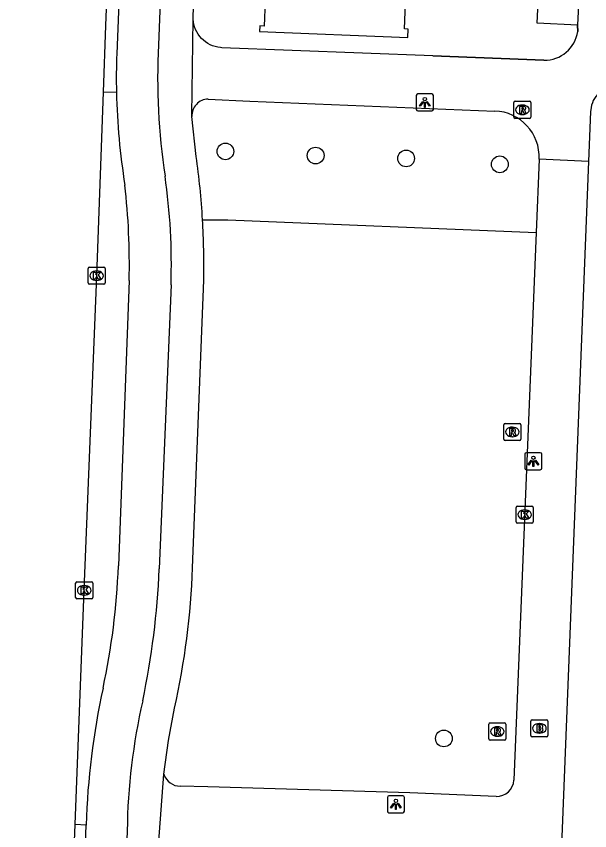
# Model space of a CAD drawing. Extents: x 161355 to 162026, y 386504 to 387459.
# Drawn here: x 161419.67 to 161453.23, y 387343.15 to 387390.83 of the extents above; entities that cross this region are included whole.
import ezdxf

# ---------------------------------------------------------------- set-up
doc = ezdxf.new("R2010")
doc.units = 0
for name, color, linetype in [('IMGEO_Berm_open', 7, 'Continuous'), ('IMGEO_Boom', 7, 'Continuous'), ('IMGEO_Brandkraan', 7, 'Continuous'), ('IMGEO_Fietspad_open', 7, 'Continuous'), ('IMGEO_Groenvoorziening', 7, 'Continuous'), ('IMGEO_Kolk', 7, 'Continuous'), ('IMGEO_Lichtpunt', 7, 'Continuous'), ('IMGEO_Muur', 7, 'Continuous'), ('IMGEO_Pand', 7, 'Continuous'), ('IMGEO_Rijbaan_lokaal_gesloten', 7, 'Continuous'), ('IMGEO_Rioolput', 7, 'Continuous'), ('IMGEO_Voetpad_open', 7, 'Continuous')]:
    doc.layers.add(name, color=color, linetype=linetype)

msp = doc.modelspace()

# ---------------------------------------------------------------- linework, layer by layer
at = {"layer": 'IMGEO_Berm_open'}
for points in [[(161425.531, 387386.368), (161424.762, 387386.396)], [(161423.756, 387343.477), (161423.111, 387343.514)]]:
    msp.add_lwpolyline(points, dxfattribs=at)
at = {"layer": 'IMGEO_Boom'}
for centre in [(161431.905, 387382.92), (161437.188, 387382.677), (161442.483, 387382.51), (161447.968, 387382.164), (161444.694, 387348.551)]:
    msp.add_circle(centre, 0.489, dxfattribs=at)
at = {"layer": 'IMGEO_Brandkraan'}
for p, q in [((161449.785, 387348.72), (161449.785, 387349.572)), ((161449.86, 387349.646), (161450.712, 387349.646)), ((161450.786, 387349.572), (161450.786, 387348.72)), ((161450.273, 387349.426), (161450.298, 387349.426)), ((161450.712, 387348.646), (161449.86, 387348.646)), ((161450.296, 387348.866), (161450.271, 387348.866))]:
    msp.add_line(p, q, dxfattribs=at)
for points in [[(161449.785, 387348.72), (161449.785, 387349.572)], [(161449.86, 387349.646), (161450.712, 387349.646)], [(161450.786, 387349.572), (161450.786, 387348.72)], [(161450.133, 387349.346), (161450.133, 387348.946), (161450.346, 387348.946)], [(161450.364, 387349.346), (161450.133, 387349.346)], [(161450.312, 387349.265), (161450.258, 387349.265), (161450.258, 387349.189)], [(161450.258, 387349.189), (161450.311, 387349.189)], [(161450.32, 387349.113), (161450.258, 387349.113), (161450.258, 387349.032)], [(161450.712, 387348.646), (161449.86, 387348.646)], [(161450.258, 387349.032), (161450.32, 387349.032)]]:
    msp.add_lwpolyline(points, dxfattribs=at)
for centre, radius, start, end in [((161449.862, 387349.57), 0.0765, 91.552, 178.448), ((161449.862, 387349.57), 0.0765, 91.552, 178.448), ((161450.71, 387349.57), 0.0765, 1.552, 88.448), ((161450.71, 387349.57), 0.0765, 1.552, 88.448), ((161450.313, 387349.227), 0.0379, 267.8285, 90.9355), ((161450.321, 387349.072), 0.0404, 269.8759, 90.5077), ((161450.368, 387349.201), 0.145, 59.4692, 91.5367), ((161450.393, 387349.248), 0.0922, 285.5137, 58.1501), ((161450.398, 387349.056), 0.105, 301.3115, 78.989), ((161449.862, 387348.722), 0.0765, 181.552, 268.448), ((161449.862, 387348.722), 0.0765, 181.552, 268.448), ((161450.352, 387349.197), 0.251, 268.6676, 293.5347), ((161450.71, 387348.722), 0.0765, 271.552, 358.448), ((161450.71, 387348.722), 0.0765, 271.552, 358.448)]:
    msp.add_arc(centre, radius, start, end, dxfattribs=at)
for centre, major_axis, ratio, start_param, end_param in [((161450.272, 387349.146), (-0.387, 0.002), 0.722429, 4.712389, 7.853982), ((161450.297, 387349.146), (-0.39, 0.002), 0.717154, 1.570796, 4.712389)]:
    msp.add_ellipse(centre, major_axis=major_axis, ratio=ratio, start_param=start_param, end_param=end_param, dxfattribs=at)
at = {"layer": 'IMGEO_Fietspad_open'}
for points in [[(161429.262, 387421.666), (161427.986, 387389.15)], [(161426.837, 387421.355), (161425.543, 387388.635)], [(161426.274, 387375.365), (161425.639, 387358.652)], [(161428.723, 387375.101), (161428.037, 387358.479)], [(161419.666, 387237.854), (161419.705, 387238.873), (161419.796, 387240.803), (161420.363, 387256.359), (161422.793, 387317.755), (161423.756, 387343.477)], [(161426.155, 387343.151), (161425.193, 387317.684), (161424.441, 387299.132), (161422.183, 387240.478), (161422.081, 387237.762), (161422.061, 387237.471)]]:
    msp.add_lwpolyline(points, dxfattribs=at)
for centre, radius, start, end in [((161466.558, 387387.24), 38.619, 177.1651, 188.5805), ((161465.687, 387387.289), 40.167, 178.0796, 181.3138), ((161466.015, 387387.286), 40.494, 181.2991, 189.0078), ((161392.602, 387376.305), 36.141, 358.0902, 8.2286), ((161385.658, 387376.313), 40.627, 358.6632, 6.5484), ((161384.751, 387360.132), 40.915, 347.8149, 357.9272), ((161381.064, 387360.469), 47.015, 348.084, 357.5746), ((161467.061, 387342.212), 43.323, 167.6256, 178.3267), ((161462.711, 387342.634), 36.559, 167.1567, 179.1904)]:
    msp.add_arc(centre, radius, start, end, dxfattribs=at)
at = {"layer": 'IMGEO_Groenvoorziening'}
msp.add_lwpolyline([(161430.568, 387378.923), (161432.05, 387378.909), (161450.098, 387378.182)], dxfattribs=at)
at = {"layer": 'IMGEO_Kolk'}
for p, q in [((161423.87, 387375.217), (161423.87, 387376.069)), ((161423.945, 387376.143), (161424.797, 387376.143)), ((161424.358, 387375.923), (161424.383, 387375.923)), ((161424.871, 387376.069), (161424.871, 387375.217)), ((161424.381, 387375.363), (161424.356, 387375.363)), ((161424.797, 387375.143), (161423.945, 387375.143)), ((161448.923, 387361.229), (161448.923, 387362.081)), ((161448.998, 387362.155), (161449.85, 387362.155)), ((161449.411, 387361.935), (161449.436, 387361.935)), ((161449.924, 387362.081), (161449.924, 387361.229)), ((161449.85, 387361.155), (161448.998, 387361.155)), ((161449.434, 387361.375), (161449.409, 387361.375)), ((161423.139, 387356.799), (161423.139, 387357.651)), ((161423.214, 387357.725), (161424.066, 387357.725)), ((161424.14, 387357.651), (161424.14, 387356.799)), ((161423.627, 387357.505), (161423.652, 387357.505)), ((161424.066, 387356.725), (161423.214, 387356.725)), ((161423.65, 387356.945), (161423.625, 387356.945))]:
    msp.add_line(p, q, dxfattribs=at)
for points in [[(161423.87, 387375.217), (161423.87, 387376.069)], [(161423.945, 387376.143), (161424.797, 387376.143)], [(161424.191, 387375.843), (161424.314, 387375.843), (161424.314, 387375.692), (161424.444, 387375.843), (161424.608, 387375.843), (161424.462, 387375.692), (161424.615, 387375.443), (161424.463, 387375.443), (161424.378, 387375.607), (161424.314, 387375.54), (161424.314, 387375.443), (161424.191, 387375.443), (161424.191, 387375.843)], [(161424.871, 387376.069), (161424.871, 387375.217)], [(161424.797, 387375.143), (161423.945, 387375.143)], [(161448.923, 387361.229), (161448.923, 387362.081)], [(161448.998, 387362.155), (161449.85, 387362.155)], [(161449.924, 387362.081), (161449.924, 387361.229)], [(161449.244, 387361.855), (161449.367, 387361.855), (161449.367, 387361.704), (161449.497, 387361.855), (161449.661, 387361.855), (161449.515, 387361.704), (161449.668, 387361.455), (161449.516, 387361.455), (161449.431, 387361.619), (161449.367, 387361.552), (161449.367, 387361.455), (161449.244, 387361.455), (161449.244, 387361.855)], [(161449.85, 387361.155), (161448.998, 387361.155)], [(161423.139, 387356.799), (161423.139, 387357.651)], [(161423.214, 387357.725), (161424.066, 387357.725)], [(161424.14, 387357.651), (161424.14, 387356.799)], [(161423.46, 387357.425), (161423.583, 387357.425), (161423.583, 387357.274), (161423.713, 387357.425), (161423.877, 387357.425), (161423.731, 387357.274), (161423.884, 387357.025), (161423.732, 387357.025), (161423.647, 387357.189), (161423.583, 387357.122), (161423.583, 387357.025), (161423.46, 387357.025), (161423.46, 387357.425)], [(161424.066, 387356.725), (161423.214, 387356.725)]]:
    msp.add_lwpolyline(points, dxfattribs=at)
for centre, start, end in [((161423.947, 387376.067), 91.552, 178.448), ((161423.947, 387376.067), 91.552, 178.448), ((161424.795, 387376.067), 1.552, 88.448), ((161424.795, 387376.067), 1.552, 88.448), ((161423.947, 387375.219), 181.552, 268.448), ((161423.947, 387375.219), 181.552, 268.448), ((161424.795, 387375.219), 271.552, 358.448), ((161424.795, 387375.219), 271.552, 358.448), ((161449, 387362.079), 91.552, 178.448), ((161449, 387362.079), 91.552, 178.448), ((161449.848, 387362.079), 1.552, 88.448), ((161449.848, 387362.079), 1.552, 88.448), ((161449, 387361.231), 181.552, 268.448), ((161449, 387361.231), 181.552, 268.448), ((161449.848, 387361.231), 271.552, 358.448), ((161449.848, 387361.231), 271.552, 358.448), ((161423.216, 387357.649), 91.552, 178.448), ((161423.216, 387357.649), 91.552, 178.448), ((161424.064, 387357.649), 1.552, 88.448), ((161424.064, 387357.649), 1.552, 88.448), ((161423.216, 387356.801), 181.552, 268.448), ((161423.216, 387356.801), 181.552, 268.448), ((161424.064, 387356.801), 271.552, 358.448), ((161424.064, 387356.801), 271.552, 358.448)]:
    msp.add_arc(centre, 0.0765, start, end, dxfattribs=at)
for centre, major_axis, ratio, start_param, end_param in [((161424.357, 387375.643), (-0.387, 0.002), 0.722429, 4.712389, 7.853982), ((161424.382, 387375.643), (-0.39, 0.002), 0.717154, 1.570796, 4.712389), ((161449.41, 387361.655), (-0.387, 0.002), 0.722429, 4.712389, 7.853982), ((161449.435, 387361.655), (-0.39, 0.002), 0.717154, 1.570796, 4.712389), ((161423.626, 387357.225), (-0.387, 0.002), 0.722429, 4.712389, 7.853982), ((161423.651, 387357.225), (-0.39, 0.002), 0.717154, 1.570796, 4.712389)]:
    msp.add_ellipse(centre, major_axis=major_axis, ratio=ratio, start_param=start_param, end_param=end_param, dxfattribs=at)
at = {"layer": 'IMGEO_Lichtpunt'}
for p, q in [((161443.983, 387386.282), (161443.175, 387386.282)), ((161443.983, 387386.282), (161443.175, 387386.282)), ((161443.081, 387386.187), (161443.081, 387385.38)), ((161443.081, 387386.187), (161443.081, 387385.38)), ((161444.077, 387385.38), (161444.077, 387386.187)), ((161444.077, 387385.38), (161444.077, 387386.187)), ((161443.175, 387385.286), (161443.983, 387385.286)), ((161443.175, 387385.286), (161443.983, 387385.286)), ((161450.335, 387365.281), (161449.527, 387365.281)), ((161450.335, 387365.281), (161449.527, 387365.281)), ((161449.433, 387365.186), (161449.433, 387364.379)), ((161449.433, 387365.186), (161449.433, 387364.379)), ((161450.429, 387364.379), (161450.429, 387365.186)), ((161450.429, 387364.379), (161450.429, 387365.186)), ((161449.527, 387364.285), (161450.335, 387364.285)), ((161449.527, 387364.285), (161450.335, 387364.285)), ((161441.385, 387345.101), (161441.385, 387344.294)), ((161441.385, 387345.101), (161441.385, 387344.294)), ((161442.287, 387345.196), (161441.479, 387345.196)), ((161442.287, 387345.196), (161441.479, 387345.196)), ((161442.381, 387344.294), (161442.381, 387345.101)), ((161442.381, 387344.294), (161442.381, 387345.101)), ((161441.479, 387344.2), (161442.287, 387344.2)), ((161441.479, 387344.2), (161442.287, 387344.2))]:
    msp.add_line(p, q, dxfattribs=at)
for points in [[(161443.455, 387385.851), (161443.494, 387385.823), (161443.306, 387385.561), (161443.268, 387385.588), (161443.455, 387385.851)], [(161443.557, 387385.803), (161443.604, 387385.803), (161443.604, 387385.481), (161443.557, 387385.481), (161443.557, 387385.803)], [(161443.667, 387385.823), (161443.705, 387385.85), (161443.892, 387385.588), (161443.853, 387385.56), (161443.667, 387385.823)], [(161449.807, 387364.85), (161449.846, 387364.822), (161449.658, 387364.56), (161449.62, 387364.587), (161449.807, 387364.85)], [(161449.909, 387364.802), (161449.956, 387364.802), (161449.956, 387364.48), (161449.909, 387364.48), (161449.909, 387364.802)], [(161450.019, 387364.822), (161450.057, 387364.849), (161450.244, 387364.587), (161450.205, 387364.559), (161450.019, 387364.822)], [(161441.759, 387344.765), (161441.798, 387344.737), (161441.61, 387344.475), (161441.572, 387344.502), (161441.759, 387344.765)], [(161441.971, 387344.737), (161442.009, 387344.764), (161442.196, 387344.502), (161442.157, 387344.474), (161441.971, 387344.737)], [(161441.861, 387344.717), (161441.908, 387344.717), (161441.908, 387344.395), (161441.861, 387344.395), (161441.861, 387344.717)]]:
    msp.add_lwpolyline(points, dxfattribs=at)
for centre in [(161443.58, 387385.985), (161449.932, 387364.984), (161441.884, 387344.899)]:
    msp.add_circle(centre, 0.0994, dxfattribs=at)
for centre, start, end in [((161443.175, 387386.187), 90, 180), ((161443.175, 387386.187), 90, 180), ((161443.983, 387386.187), 0, 90), ((161443.983, 387386.187), 0, 90), ((161443.175, 387385.38), 180, 270), ((161443.175, 387385.38), 180, 270), ((161443.983, 387385.38), 270, 0), ((161443.983, 387385.38), 270, 360), ((161449.527, 387365.186), 90, 180), ((161449.527, 387365.186), 90, 180), ((161450.335, 387365.186), 0, 90), ((161450.335, 387365.186), 0, 90), ((161449.527, 387364.379), 180, 270), ((161449.527, 387364.379), 180, 270), ((161450.335, 387364.379), 270, 0), ((161450.335, 387364.379), 270, 360), ((161441.479, 387345.101), 90, 180), ((161441.479, 387345.101), 90, 180), ((161442.287, 387345.101), 0, 90), ((161442.287, 387345.101), 0, 90), ((161441.479, 387344.294), 180, 270), ((161441.479, 387344.294), 180, 270), ((161442.287, 387344.294), 270, 0), ((161442.287, 387344.294), 270, 360)]:
    msp.add_arc(centre, 0.0946, start, end, dxfattribs=at)
at = {"layer": 'IMGEO_Muur'}
for points in [[(161452.532, 387389.945), (161452.519, 387390.318)], [(161444.046, 387388.51), (161450.547, 387388.253)]]:
    msp.add_lwpolyline(points, dxfattribs=at)
msp.add_arc((161450.566, 387390.241), 1.988, 269.4391, 351.449, dxfattribs=at)
at = {"layer": 'IMGEO_Pand'}
for points in [[(161434.408, 387396.202), (161434.169, 387390.26), (161433.918, 387390.27), (161433.904, 387389.932), (161442.588, 387389.583), (161442.608, 387390.081), (161442.386, 387390.09), (161442.587, 387395.086), (161442.61, 387395.647)], [(161452.519, 387390.318), (161450.154, 387390.428), (161450.381, 387395.327), (161452.746, 387395.217), (161452.687, 387393.933)], [(161452.687, 387393.933), (161452.519, 387390.318)]]:
    msp.add_lwpolyline(points, dxfattribs=at)
at = {"layer": 'IMGEO_Rijbaan_lokaal_gesloten'}
for points in [[(161424.762, 387386.396), (161424.904, 387390.287), (161425.143, 387396.158), (161425.814, 387413.551), (161426.148, 387421.679)], [(161423.111, 387343.514), (161423.64, 387357.225), (161424.371, 387375.643), (161424.762, 387386.396)], [(161422.363, 387323.994), (161422.864, 387337.123), (161423.111, 387343.514)]]:
    msp.add_lwpolyline(points, dxfattribs=at)
at = {"layer": 'IMGEO_Rioolput'}
for p, q in [((161448.788, 387384.93), (161448.788, 387385.782)), ((161448.863, 387385.856), (161449.715, 387385.856)), ((161449.789, 387385.782), (161449.789, 387384.93)), ((161449.276, 387385.636), (161449.301, 387385.636)), ((161449.715, 387384.856), (161448.863, 387384.856)), ((161449.299, 387385.076), (161449.274, 387385.076)), ((161448.199, 387366.07), (161448.199, 387366.922)), ((161448.274, 387366.996), (161449.126, 387366.996)), ((161448.687, 387366.776), (161448.712, 387366.776)), ((161449.2, 387366.922), (161449.2, 387366.07)), ((161448.71, 387366.216), (161448.685, 387366.216)), ((161449.126, 387365.996), (161448.274, 387365.996)), ((161447.321, 387348.531), (161447.321, 387349.383)), ((161447.396, 387349.457), (161448.248, 387349.457)), ((161447.809, 387349.237), (161447.834, 387349.237)), ((161448.322, 387349.383), (161448.322, 387348.531)), ((161447.832, 387348.677), (161447.807, 387348.677)), ((161448.248, 387348.457), (161447.396, 387348.457))]:
    msp.add_line(p, q, dxfattribs=at)
for points in [[(161448.788, 387384.93), (161448.788, 387385.782)], [(161448.863, 387385.856), (161449.715, 387385.856)], [(161449.789, 387385.782), (161449.789, 387384.93)], [(161449.377, 387385.554), (161449.125, 387385.556), (161449.125, 387385.156)], [(161449.125, 387385.156), (161449.249, 387385.156), (161449.249, 387385.318), (161449.26, 387385.318)], [(161449.303, 387385.475), (161449.249, 387385.475), (161449.249, 387385.394)], [(161449.249, 387385.394), (161449.301, 387385.394)], [(161449.307, 387385.289), (161449.378, 387385.156), (161449.518, 387385.156), (161449.453, 387385.282)], [(161449.715, 387384.856), (161448.863, 387384.856)], [(161448.199, 387366.07), (161448.199, 387366.922)], [(161448.274, 387366.996), (161449.126, 387366.996)], [(161448.788, 387366.694), (161448.536, 387366.696), (161448.536, 387366.296)], [(161449.2, 387366.922), (161449.2, 387366.07)], [(161448.536, 387366.296), (161448.66, 387366.296), (161448.66, 387366.458), (161448.671, 387366.458)], [(161448.714, 387366.615), (161448.66, 387366.615), (161448.66, 387366.534)], [(161448.66, 387366.534), (161448.712, 387366.534)], [(161448.718, 387366.429), (161448.789, 387366.296), (161448.929, 387366.296), (161448.864, 387366.422)], [(161449.126, 387365.996), (161448.274, 387365.996)], [(161447.321, 387348.531), (161447.321, 387349.383)], [(161447.396, 387349.457), (161448.248, 387349.457)], [(161447.91, 387349.155), (161447.658, 387349.157), (161447.658, 387348.757)], [(161447.836, 387349.076), (161447.782, 387349.076), (161447.782, 387348.995)], [(161448.322, 387349.383), (161448.322, 387348.531)], [(161447.658, 387348.757), (161447.782, 387348.757), (161447.782, 387348.919), (161447.793, 387348.919)], [(161447.782, 387348.995), (161447.834, 387348.995)], [(161447.84, 387348.89), (161447.911, 387348.757), (161448.051, 387348.757), (161447.986, 387348.883)], [(161448.248, 387348.457), (161447.396, 387348.457)]]:
    msp.add_lwpolyline(points, dxfattribs=at)
for centre, radius, start, end in [((161448.865, 387385.78), 0.0765, 91.552, 178.448), ((161448.865, 387385.78), 0.0765, 91.552, 178.448), ((161449.713, 387385.78), 0.0765, 1.552, 88.448), ((161449.713, 387385.78), 0.0765, 1.552, 88.448), ((161449.259, 387385.265), 0.0533, 26.0293, 88.6989), ((161449.285, 387385.583), 0.19, 274.7715, 282.9687), ((161449.309, 387385.379), 0.0964, 77.0061, 93.1865), ((161449.323, 387385.436), 0.0378, 276.6634, 79.6772), ((161449.376, 387385.444), 0.109, 350.3612, 89.416), ((161449.374, 387385.444), 0.112, 277.5842, 350.9817), ((161449.358, 387385.229), 0.108, 29.5134, 73.7905), ((161448.865, 387384.932), 0.0765, 181.552, 268.448), ((161448.865, 387384.932), 0.0765, 181.552, 268.448), ((161449.713, 387384.932), 0.0765, 271.552, 358.448), ((161449.713, 387384.932), 0.0765, 271.552, 358.448), ((161448.276, 387366.92), 0.0765, 91.552, 178.448), ((161448.276, 387366.92), 0.0765, 91.552, 178.448), ((161448.787, 387366.584), 0.109, 350.3612, 89.416), ((161449.124, 387366.92), 0.0765, 1.552, 88.448), ((161449.124, 387366.92), 0.0765, 1.552, 88.448), ((161448.67, 387366.405), 0.0533, 26.0293, 88.6989), ((161448.696, 387366.723), 0.19, 274.7715, 282.9687), ((161448.72, 387366.519), 0.0964, 77.0061, 93.1865), ((161448.734, 387366.576), 0.0378, 276.6634, 79.6772), ((161448.785, 387366.584), 0.112, 277.5842, 350.9817), ((161448.769, 387366.369), 0.108, 29.5134, 73.7905), ((161448.276, 387366.072), 0.0765, 181.552, 268.448), ((161448.276, 387366.072), 0.0765, 181.552, 268.448), ((161449.124, 387366.072), 0.0765, 271.552, 358.448), ((161449.124, 387366.072), 0.0765, 271.552, 358.448), ((161447.398, 387349.381), 0.0765, 91.552, 178.448), ((161447.398, 387349.381), 0.0765, 91.552, 178.448), ((161447.842, 387348.98), 0.0964, 77.0061, 93.1865), ((161447.856, 387349.037), 0.0378, 276.6634, 79.6772), ((161447.909, 387349.045), 0.109, 350.3612, 89.416), ((161448.246, 387349.381), 0.0765, 1.552, 88.448), ((161448.246, 387349.381), 0.0765, 1.552, 88.448), ((161447.792, 387348.866), 0.0533, 26.0293, 88.6989), ((161447.818, 387349.184), 0.19, 274.7715, 282.9687), ((161447.907, 387349.045), 0.112, 277.5842, 350.9817), ((161447.891, 387348.83), 0.108, 29.5134, 73.7905), ((161447.398, 387348.533), 0.0765, 181.552, 268.448), ((161447.398, 387348.533), 0.0765, 181.552, 268.448), ((161448.246, 387348.533), 0.0765, 271.552, 358.448), ((161448.246, 387348.533), 0.0765, 271.552, 358.448)]:
    msp.add_arc(centre, radius, start, end, dxfattribs=at)
for centre, major_axis, ratio, start_param, end_param in [((161449.275, 387385.356), (-0.387, 0.002), 0.722429, 4.712389, 7.853982), ((161449.3, 387385.356), (-0.39, 0.002), 0.717154, 1.570796, 4.712389), ((161448.686, 387366.496), (-0.387, 0.002), 0.722429, 4.712389, 7.853982), ((161448.711, 387366.496), (-0.39, 0.002), 0.717154, 1.570796, 4.712389), ((161447.808, 387348.957), (-0.387, 0.002), 0.722429, 4.712389, 7.853982), ((161447.833, 387348.957), (-0.39, 0.002), 0.717154, 1.570796, 4.712389)]:
    msp.add_ellipse(centre, major_axis=major_axis, ratio=ratio, start_param=start_param, end_param=end_param, dxfattribs=at)
at = {"layer": 'IMGEO_Voetpad_open'}
for points in [[(161430.017, 387390.667), (161430.016, 387390.825), (161431.118, 387417.878)], [(161429.941, 387384.962), (161429.933, 387385.039), (161430.017, 387390.667)], [(161450.547, 387388.253), (161444.046, 387388.51), (161431.706, 387388.993), (161431.616, 387388.999), (161431.46, 387389.02), (161431.306, 387389.055), (161431.156, 387389.104), (161431.012, 387389.166), (161430.873, 387389.241), (161430.741, 387389.327), (161430.618, 387389.425), (161430.504, 387389.534), (161430.4, 387389.653), (161430.308, 387389.78), (161430.227, 387389.915), (161430.158, 387390.057), (161430.102, 387390.204), (161430.06, 387390.356), (161430.031, 387390.511), (161430.017, 387390.667)], [(161452.519, 387390.318), (161452.532, 387389.945)], [(161479.375, 387389.814), (161474.065, 387390.038), (161470.244, 387389.887), (161466.452, 387389.396), (161465.237, 387389.165), (161454.523, 387386.754), (161454.385, 387386.717), (161454.252, 387386.667), (161454.123, 387386.606), (161454.001, 387386.533), (161453.885, 387386.45), (161453.777, 387386.356), (161453.678, 387386.254), (161453.589, 387386.143), (161453.509, 387386.025), (161453.441, 387385.899), (161453.384, 387385.769), (161453.339, 387385.633), (161453.306, 387385.495), (161453.286, 387385.354), (161453.28, 387385.261), (161453.163, 387382.324)], [(161430.897, 387385.979), (161433.329, 387385.862), (161447.678, 387385.285)], [(161430.193, 387382.625), (161429.941, 387384.962)], [(161450.273, 387382.471), (161450.098, 387378.182)], [(161453.163, 387382.324), (161450.273, 387382.471)], [(161453.163, 387382.324), (161451.556, 387341.802), (161440.5, 387342.093)], [(161450.098, 387378.182), (161448.789, 387346.119)], [(161429.98, 387358.546), (161430.639, 387375.391)], [(161428.308, 387346.454), (161428.566, 387348.425), (161428.933, 387350.325)], [(161427.892, 387340.981), (161428.308, 387346.454)], [(161447.751, 387345.161), (161442.7, 387345.359), (161430.871, 387345.72), (161429.266, 387345.763)]]:
    msp.add_lwpolyline(points, dxfattribs=at)
for centre, radius, start, end in [((161450.566, 387390.241), 1.988, 269.4391, 351.449), ((161430.919, 387385.001), 0.979, 91.2827, 182.259), ((161447.567, 387382.579), 2.708, 357.708, 87.6549), ((161385.915, 387376.27), 44.732, 3.4004, 8.1679), ((161385.429, 387376.249), 45.218, 358.9129, 3.3903), ((161385.304, 387360.059), 44.701, 347.4232, 358.0609), ((161429.246, 387346.744), 0.982, 197.2033, 271.1913), ((161447.79, 387346.16), 0.999, 267.7408, 357.6688)]:
    msp.add_arc(centre, radius, start, end, dxfattribs=at)

doc.saveas('drawing.dxf')
